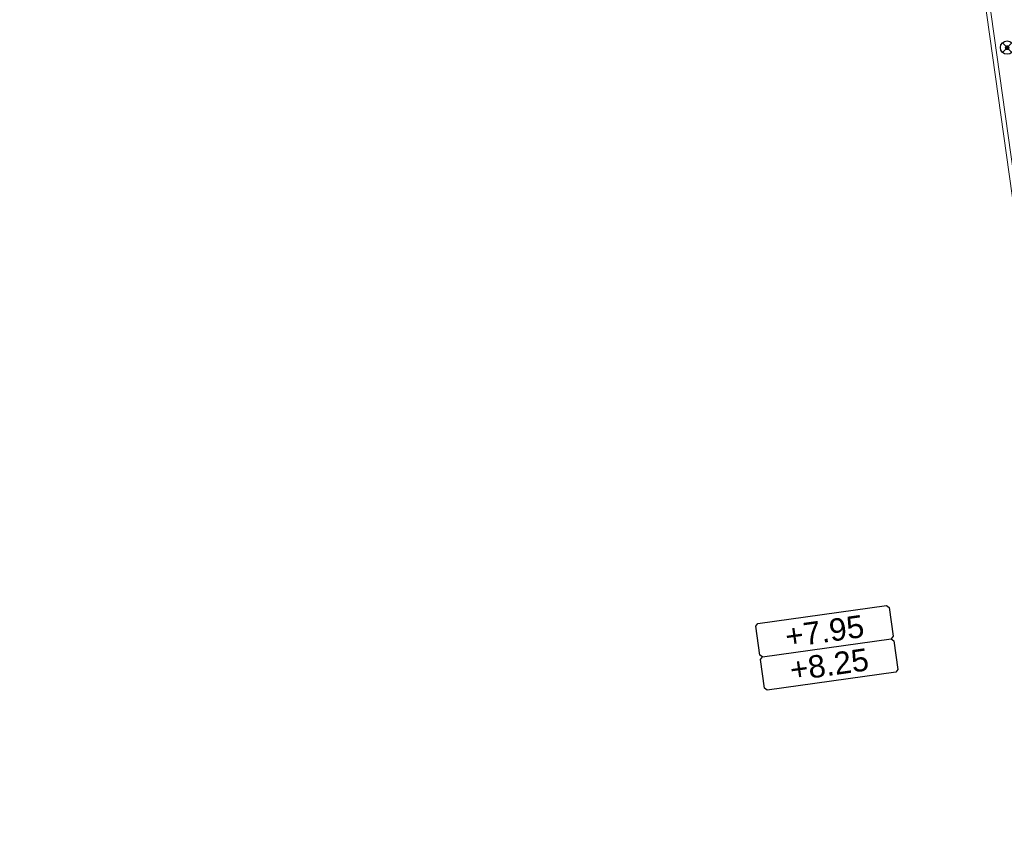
# Model space of a CAD drawing. Extents: x 98477 to 100410, y 398052 to 398969.
# Tile 302 of 374: x 98764 to 98786, y 398416 to 398434. Entities that reach past the tile are written whole.
import ezdxf
from ezdxf.enums import TextEntityAlignment as Align

# ---------------------------------------------------------------- set-up
doc = ezdxf.new("R2010")
doc.units = 0
for name, color, linetype, lineweight in [('N-RI-DWA ontstoppingstuk', 24, 'Continuous', 25), ("N-VH-arcering 'MAT' grijs 251", 251, 'Continuous', 18), ('N-VH-arcering printbeton', 8, 'Continuous', 9), ('X-AL-afwerkhoogte', 4, 'Continuous', 30), ('X-AL-hoogtelijn - Niv 1', 1, 'AL-HOOGTELIJN', 18), ('X-AL-planhoogte brm', 10, 'Continuous', 25), ('X-AL-planhoogte wrm', 252, 'Continuous', 25)]:
    doc.layers.add(name, color=color, linetype=linetype, lineweight=lineweight)
doc.styles.add('CS Annotative', font='arial.ttf')
doc.styles.get("Standard").update_dxf_attribs({"font": 'txt.shx'})
doc.linetypes.add('AL-HOOGTELIJN', pattern='A,10,-1.5,["H",Standard,S=0.9,R=0,X=-0.3,Y=-0.45],-1.5,30', length=43)
pattern_1 = [(45, (0, 0), (-0.3535533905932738, 0.3535533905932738), []), (45, (0.35, 0), (-0.3535533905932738, 0.3535533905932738), [0.5000000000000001, -0.2])]

# ---------------------------------------------------------------- blocks, each defined once
blk = doc.blocks.new('*U280')
at = {"layer": 'X-AL-planhoogte brm', "flags": 128}
blk.add_lwpolyline([(-7.249999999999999, 3.75), (-7.499999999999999, 4), (-7.5, 7.25), (-7.25, 7.5), (7.25, 7.5), (7.5, 7.25), (7.5, 4), (7.25, 3.75)], dxfattribs=at)
at = {"layer": 'X-AL-planhoogte wrm', "flags": 128}
blk.add_lwpolyline([(7.5, 3.5), (7.5, 0.25), (7.25, 0), (-7.25, 0), (-7.5, 0.25), (-7.5, 3.5), (-7.25, 3.75), (7.25, 3.75)], close=True, dxfattribs=at)
at = {"layer": 'X-AL-planhoogte brm', "style": 'CS Annotative'}
blk.add_attdef('OMSCHRIJVING_afwerk', text='', height=2.5, dxfattribs=at).set_placement((0, 5.625), align=Align.MIDDLE_CENTER)
at = {"layer": 'X-AL-planhoogte wrm', "style": 'CS Annotative'}
blk.add_attdef('HOOGTE_eind', text='', height=2.5, dxfattribs=at).set_placement((0, 1.875), align=Align.MIDDLE_CENTER)
blk = doc.blocks.new('CS Ontstoppingsstuk')
h = blk.add_hatch(color=256)
edge = h.paths.add_edge_path()
edge.add_arc((0, -5.551115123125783e-17), 0.2125000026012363, 358.5516444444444, 718.5516444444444)
at = {"lineweight": 18, "flags": 128}
for points in [[(-0.530330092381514, -0.5303300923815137), (0.5303300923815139, 0.5303300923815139)], [(0.5303300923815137, -0.530330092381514), (-0.5303300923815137, 0.530330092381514)]]:
    blk.add_lwpolyline(points, dxfattribs=at)
blk.add_circle((0, 0), 0.7500000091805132)
at = {"lineweight": 18}
blk.add_circle((0, 0), 0.2125000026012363, dxfattribs=at)

msp = doc.modelspace()

# ---------------------------------------------------------------- hatches: boundary and pattern name
at = {"layer": "N-VH-arcering 'MAT' grijs 251"}
h = msp.add_hatch(color=256, dxfattribs=at)
h.dxf.hatch_style = 1
edge = h.paths.add_edge_path()
edge.add_line((98801.70985258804, 398275.5025756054), (98759.07881222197, 398269.5111736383))
edge.add_arc((98758.55691309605, 398273.2246788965), 3.749999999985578, 188.0000000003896, 277.9999999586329, ccw=False)
edge.add_line((98754.84340783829, 398272.7027797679), (98754.7320693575, 398273.4949942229))
edge.add_arc((98759.43584268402, 398274.1560664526), 4.75000000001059, 98.00000000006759, 188.0000000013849, ccw=False)
edge.add_line((98758.77477045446, 398278.859839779), (98802.64364589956, 398285.0252081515))
edge.add_arc((98800.79960231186, 398298.1462600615), 13.24999999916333, 278.0000000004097, 315.3695932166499)
edge.add_arc((98814.32101528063, 398284.7981743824), 5.750000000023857, 97.99999999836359, 135.3695932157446, ccw=False)
edge.add_line((98813.52076995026, 398290.4922157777), (98817.94515990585, 398291.114023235))
edge.add_arc((98818.74540523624, 398285.4199818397), 5.750000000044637, 8.00000000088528, 97.99999999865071, ccw=False)
edge.add_line((98824.43944663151, 398286.2202271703), (98832.12180180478, 398231.5574297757))
edge.add_arc((98824.4472242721, 398230.4788382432), 7.74999999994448, -36.90337989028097, 8.000000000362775, ccw=False)
edge.add_line((98830.64450586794, 398225.8252159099), (98822.02531955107, 398214.3469478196))
edge.add_arc((98828.62242576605, 398209.3930917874), 8.249999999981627, 143.0966201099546, 188.000000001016)
edge.add_line((98820.45271419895, 398208.2449137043), (98820.95212056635, 398204.6914527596))
edge.add_line((98820.95212056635, 398204.6914527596), (98824.98814049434, 398175.9736787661))
edge.add_line((98824.98814049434, 398175.9736787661), (98826.34507822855, 398166.3185650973))
edge.add_arc((98829.56344945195, 398166.7708776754), 3.249999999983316, 187.9999999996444, 277.9999999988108)
edge.add_line((98830.01576203, 398163.552506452), (98845.49611657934, 398165.7281284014))
edge.add_line((98845.49611657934, 398165.7281284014), (98850.05134969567, 398166.3683246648))
edge.add_line((98850.05134969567, 398166.3683246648), (98871.26042709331, 398169.349066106))
edge.add_line((98871.26042709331, 398169.349066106), (98879.77673248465, 398170.5459547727))
edge.add_line((98879.77673248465, 398170.5459547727), (98895.91810200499, 398172.8144763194))
edge.add_line((98895.91810200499, 398172.8144763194), (98895.01347684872, 398179.2512187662))
edge.add_line((98895.01347684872, 398179.2512187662), (98835.84495974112, 398170.9356259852))
edge.add_arc((98835.18388751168, 398175.6393993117), 4.749999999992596, 188.0000000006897, 277.9999999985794, ccw=False)
edge.add_line((98830.48011418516, 398174.9783270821), (98825.97718274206, 398207.0183491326))
edge.add_arc((98833.65176027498, 398208.096940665), 7.750000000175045, 143.0966201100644, 188.0000000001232, ccw=False)
edge.add_line((98827.4544786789, 398212.7505629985), (98836.07366499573, 398224.2288310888))
edge.add_arc((98829.47655878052, 398229.1826871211), 8.250000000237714, 323.096620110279, 367.9999999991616)
edge.add_line((98837.64627034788, 398230.3308652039), (98837.34238794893, 398232.4931008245))
edge.add_line((98837.34238794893, 398232.4931008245), (98837.34238780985, 398232.493100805))
edge.add_line((98837.34238780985, 398232.493100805), (98829.68786739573, 398286.9578446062))
edge.add_arc((98835.38190879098, 398287.7580899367), 5.749999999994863, 97.99999999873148, 188.0000000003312, ccw=False)
edge.add_line((98834.58166346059, 398293.452131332), (98882.50500414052, 398300.1873176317))
edge.add_arc((98883.61838894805, 398292.2651730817), 8.000000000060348, 11.632034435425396, 97.9999999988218, ccw=False)
edge.add_line((98891.45409032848, 398293.8781776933), (98890.9995, 398296.0865))
edge.add_line((98890.9995, 398296.0865), (98889.023, 398305.688))
edge.add_line((98889.023, 398305.688), (98888.557, 398307.974))
edge.add_line((98888.557, 398307.974), (98887.38477368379, 398314.7597044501))
edge.add_arc((98879.50153614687, 398313.3978799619), 8.00000000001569, -82.00000000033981, 9.801079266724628, ccw=False)
edge.add_line((98880.6149209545, 398305.475735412), (98872.94460748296, 398304.3977431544))
edge.add_arc((98872.42270835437, 398308.1112484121), 3.749999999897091, 189.4265010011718, 278.00000000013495, ccw=False)
edge.add_arc((92946.7354543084, 397324.3039467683), 6003.049999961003, 9.42650100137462, 10.61166010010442)
edge.add_line((98847.1206531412, 398429.7738954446), (98842.31285519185, 398429.0982035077))
edge.add_arc((92946.7354539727, 397324.3039467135), 5998.200000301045, 9.428546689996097, 10.613773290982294, ccw=False)
edge.add_arc((98860.08948650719, 398306.4687901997), 3.840166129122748, -81.43407539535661, 6.657381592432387, ccw=False)
edge.add_line((98860.66146879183, 398302.6714605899), (98847.18483033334, 398300.7774425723))
edge.add_line((98847.18483033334, 398300.7774425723), (98842.62959721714, 398300.1372463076))
edge.add_line((98842.62959721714, 398300.1372463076), (98820.15051205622, 398296.9780169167))
edge.add_arc((98819.35026672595, 398302.672058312), 5.749999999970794, 187.9999999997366, 277.99999999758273, ccw=False)
edge.add_line((98813.65622533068, 398301.8718129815), (98812.30624625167, 398311.4774132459))
edge.add_line((98812.30624625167, 398311.4774132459), (98811.1093575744, 398319.9937186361))
edge.add_line((98811.1093575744, 398319.9937186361), (98809.24443803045, 398333.2633107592))
edge.add_line((98809.24443803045, 398333.2633107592), (98808.67382831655, 398337.3234098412))
edge.add_line((98808.67382831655, 398337.3234098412), (98807.71353391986, 398344.1562595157))
edge.add_line((98807.71353391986, 398344.1562595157), (98807.70657526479, 398344.2057729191))
edge.add_line((98807.70657526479, 398344.2057729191), (98811.66764753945, 398344.7624653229))
edge.add_line((98811.66764753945, 398344.7624653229), (98829.49247277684, 398347.2675811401))
edge.add_line((98829.49247277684, 398347.2675811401), (98831.96814294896, 398347.6155138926))
edge.add_line((98831.96814294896, 398347.6155138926), (98831.06351779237, 398354.0522563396))
edge.add_line((98831.06351779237, 398354.0522563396), (98828.58784762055, 398353.704323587))
edge.add_line((98828.58784762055, 398353.704323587), (98810.76302238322, 398351.1992077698))
edge.add_line((98810.76302238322, 398351.1992077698), (98806.80195010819, 398350.6425153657))
edge.add_line((98806.80195010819, 398350.6425153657), (98806.79499145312, 398350.6920287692))
edge.add_line((98806.79499145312, 398350.6920287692), (98805.14616655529, 398362.4240275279))
edge.add_line((98805.14616655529, 398362.4240275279), (98805.04836903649, 398363.119893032))
edge.add_line((98805.04836903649, 398363.119893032), (98803.99065346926, 398370.6459303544))
edge.add_line((98803.99065346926, 398370.6459303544), (98802.48758397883, 398381.3408254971))
edge.add_line((98802.48758397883, 398381.3408254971), (98801.4298684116, 398388.8668628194))
edge.add_line((98801.4298684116, 398388.8668628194), (98799.92679892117, 398399.561757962))
edge.add_line((98799.92679892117, 398399.561757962), (98798.86908335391, 398407.0877952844))
edge.add_line((98798.86908335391, 398407.0877952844), (98797.36601386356, 398417.7826904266))
edge.add_line((98797.36601386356, 398417.7826904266), (98796.79540414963, 398421.8427895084))
edge.add_line((98796.79540414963, 398421.8427895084), (98795.88382033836, 398428.3290453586))
edge.add_line((98795.88382033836, 398428.3290453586), (98795.87686168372, 398428.3785587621))
edge.add_line((98795.87686168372, 398428.3785587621), (98799.83793395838, 398428.9352511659))
edge.add_line((98799.83793395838, 398428.9352511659), (98817.66275919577, 398431.4403669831))
edge.add_line((98817.66275919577, 398431.4403669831), (98820.13842936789, 398431.7882997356))
edge.add_line((98820.13842936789, 398431.7882997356), (98819.2338042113, 398438.2250421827))
edge.add_line((98819.2338042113, 398438.2250421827), (98816.75813403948, 398437.87710943))
edge.add_line((98816.75813403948, 398437.87710943), (98798.93330880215, 398435.3719936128))
edge.add_line((98798.93330880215, 398435.3719936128), (98794.9722365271, 398434.8153012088))
edge.add_line((98794.9722365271, 398434.8153012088), (98794.96527787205, 398434.8648146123))
edge.add_line((98794.96527787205, 398434.8648146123), (98793.37870452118, 398446.1538705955))
edge.add_line((98793.37870452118, 398446.1538705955), (98792.73850825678, 398450.7091037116))
edge.add_line((98792.73850825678, 398450.7091037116), (98789.33816684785, 398474.9037900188))
edge.add_line((98789.33816684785, 398474.9037900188), (98783.89169246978, 398474.1383379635))
edge.add_line((98783.89169246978, 398474.1383379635), (98786.76317609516, 398453.7066703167))
edge.add_arc((98782.05940276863, 398453.0455980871), 4.750000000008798, -82.0000000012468, 7.999999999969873, ccw=False)
edge.add_line((98782.72047499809, 398448.3418247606), (98773.11487473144, 398446.9918456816))
edge.add_line((98773.11487473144, 398446.9918456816), (98764.5985693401, 398445.7949570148))
edge.add_line((98764.5985693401, 398445.7949570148), (98743.40683266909, 398442.8166526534))
edge.add_line((98743.40683266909, 398442.8166526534), (98734.89052727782, 398441.6197639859))
edge.add_line((98734.89052727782, 398441.6197639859), (98611.80020633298, 398424.3205475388))
edge.add_line((98611.80020633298, 398424.3205475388), (98607.65702311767, 398453.8008279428))
edge.add_arc((98611.6373665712, 398454.1216500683), 3.993251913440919, 101.39182936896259, 184.6081706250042, ccw=False)
edge.add_line((98610.84862924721, 398458.0362323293), (98611.83889731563, 398458.1754054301))
edge.add_line((98611.83889731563, 398458.1754054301), (98639.5664032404, 398462.0722522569))
edge.add_line((98639.5664032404, 398462.0722522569), (98641.54693937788, 398462.3505984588))
edge.add_line((98641.54693937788, 398462.3505984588), (98659.37176461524, 398464.8557142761))
edge.add_line((98659.37176461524, 398464.8557142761), (98661.84743478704, 398465.2036470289))
edge.add_line((98661.84743478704, 398465.2036470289), (98660.94280963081, 398471.6403894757))
edge.add_line((98660.94280963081, 398471.6403894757), (98649.90132066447, 398470.0886093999))
edge.add_line((98649.90132066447, 398470.0886093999), (98624.64948491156, 398466.5396953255))
edge.add_line((98624.64948491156, 398466.5396953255), (98622.66894877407, 398466.2613491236))
edge.add_line((98622.66894877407, 398466.2613491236), (98604.84412353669, 398463.7562333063))
edge.add_line((98604.84412353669, 398463.7562333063), (98602.86358739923, 398463.4778871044))
edge.add_line((98602.86358739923, 398463.4778871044), (98594.9414428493, 398462.3645022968))
edge.add_line((98594.9414428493, 398462.3645022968), (98576.27488975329, 398459.7410893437))
edge.add_line((98576.27488975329, 398459.7410893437), (98577.17951490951, 398453.3043468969))
edge.add_line((98577.17951490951, 398453.3043468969), (98578.1697829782, 398453.4435199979))
edge.add_line((98578.1697829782, 398453.4435199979), (98598.47059208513, 398456.2943364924))
edge.add_arc((98598.79151287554, 398452.3139562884), 3.993296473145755, 11.424909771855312, 94.60953932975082, ccw=False)
edge.add_line((98602.70568277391, 398453.1049624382), (98606.84886598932, 398423.6246820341))
edge.add_line((98606.84886598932, 398423.6246820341), (98548.81915716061, 398415.4691383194))
edge.add_arc((98548.15808493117, 398420.172911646), 4.750000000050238, 188.0000000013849, 277.99999999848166, ccw=False)
edge.add_line((98543.45431160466, 398419.5118394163), (98539.76818545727, 398445.7399897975))
edge.add_line((98539.76818545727, 398445.7399897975), (98538.97597100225, 398445.6286513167))
edge.add_line((98538.97597100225, 398445.6286513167), (98538.73241807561, 398447.361620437))
edge.add_line((98538.73241807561, 398447.361620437), (98534.77134580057, 398446.8049280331))
edge.add_line((98534.77134580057, 398446.8049280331), (98536.52992450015, 398434.2919904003))
edge.add_line((98536.52992450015, 398434.2919904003), (98537.17012076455, 398429.7367572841))
edge.add_line((98537.17012076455, 398429.7367572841), (98538.39484405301, 398421.0223982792))
edge.add_line((98538.39484405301, 398421.0223982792), (98539.03504031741, 398416.467165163))
edge.add_line((98539.03504031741, 398416.467165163), (98541.02521566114, 398402.30633178))
edge.add_line((98541.02521566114, 398402.30633178), (98541.66541192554, 398397.7510986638))
edge.add_line((98541.66541192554, 398397.7510986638), (98543.65558726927, 398383.5902652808))
edge.add_line((98543.65558726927, 398383.5902652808), (98544.29578353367, 398379.0350321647))
edge.add_line((98544.29578353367, 398379.0350321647), (98545.60401068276, 398369.7265123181))
edge.add_arc((98543.87104156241, 398369.4829593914), 1.750000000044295, -82.00000000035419, 7.99999999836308, ccw=False)
edge.add_line((98544.11459448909, 398367.7499902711), (98522.47723718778, 398364.7090580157))
edge.add_line((98522.47723718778, 398364.7090580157), (98523.21485462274, 398359.4606372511))
edge.add_line((98523.21485462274, 398359.4606372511), (98545.05026553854, 398362.5294041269))
edge.add_line((98545.05026553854, 398362.5294041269), (98549.60549865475, 398363.1696003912))
edge.add_line((98549.60549865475, 398363.1696003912), (98564.16243926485, 398365.2154449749))
edge.add_arc((98564.82351149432, 398360.5116716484), 4.749999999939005, 8.000000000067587, 97.99999999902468, ccw=False)
edge.add_line((98569.5272848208, 398361.172743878), (98576.49985717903, 398311.5603136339))
edge.add_arc((98571.7960838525, 398310.8992414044), 4.749999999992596, -82.0000000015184, 7.999999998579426, ccw=False)
edge.add_line((98572.45715608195, 398306.1954680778), (98563.84182388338, 398304.9846620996))
edge.add_line((98563.84182388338, 398304.9846620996), (98559.28659076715, 398304.3444658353))
edge.add_line((98559.28659076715, 398304.3444658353), (98541.0161448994, 398301.7767221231))
edge.add_line((98541.0161448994, 398301.7767221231), (98541.7537623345, 398296.5283013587))
edge.add_line((98541.7537623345, 398296.5283013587), (98553.88454617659, 398298.2331718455))
edge.add_arc((98554.12809910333, 398296.5002027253), 1.749999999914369, 7.999999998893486, 98.0000000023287, ccw=False)
edge.add_line((98555.86106822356, 398296.7437556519), (98557.35022040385, 398286.1478873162))
edge.add_line((98557.35022040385, 398286.1478873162), (98557.99041666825, 398281.5926542))
edge.add_line((98557.99041666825, 398281.5926542), (98560.13368242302, 398266.3425259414))
edge.add_line((98560.13368242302, 398266.3425259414), (98560.77387868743, 398261.7872928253))
edge.add_line((98560.77387868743, 398261.7872928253), (98562.9171444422, 398246.5371645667))
edge.add_line((98562.9171444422, 398246.5371645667), (98563.5573407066, 398241.9819314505))
edge.add_line((98563.5573407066, 398241.9819314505), (98565.70060646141, 398226.7318031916))
edge.add_line((98565.70060646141, 398226.7318031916), (98566.34080272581, 398222.1765700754))
edge.add_line((98566.34080272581, 398222.1765700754), (98567.56552601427, 398213.4622110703))
edge.add_line((98567.56552601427, 398213.4622110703), (98568.20572227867, 398208.9069779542))
edge.add_line((98568.20572227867, 398208.9069779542), (98576.53105717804, 398149.6691420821))
edge.add_line((98576.53105717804, 398149.6691420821), (98576.55610833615, 398149.4908938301))
edge.add_line((98576.55610833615, 398149.4908938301), (98535.4599834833, 398143.7152101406))
edge.add_line((98535.4599834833, 398143.7152101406), (98536.3465161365, 398137.4072025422))
edge.add_line((98536.3465161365, 398137.4072025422), (98537.33678420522, 398137.5463756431))
edge.add_line((98537.33678420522, 398137.5463756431), (98577.44264098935, 398143.1828862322))
edge.add_line((98577.44264098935, 398143.1828862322), (98578.76478544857, 398133.7753395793))
edge.add_line((98578.76478544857, 398133.7753395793), (98538.65892866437, 398128.1388289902))
edge.add_line((98538.65892866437, 398128.1388289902), (98537.66866059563, 398127.9996558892))
edge.add_line((98537.66866059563, 398127.9996558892), (98538.57328575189, 398121.5629134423))
edge.add_line((98538.57328575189, 398121.5629134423), (98579.66941060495, 398127.3385971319))
edge.add_line((98579.66941060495, 398127.3385971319), (98579.67636925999, 398127.2890837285))
edge.add_line((98579.67636925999, 398127.2890837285), (98580.7660946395, 398119.5352847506))
edge.add_line((98580.7660946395, 398119.5352847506), (98582.57534495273, 398106.6617998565))
edge.add_line((98582.57534495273, 398106.6617998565), (98583.06245080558, 398103.1958616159))
edge.add_line((98583.06245080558, 398103.1958616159), (98584.87170111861, 398090.3223767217))
edge.add_line((98584.87170111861, 398090.3223767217), (98585.35880697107, 398086.8564384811))
edge.add_line((98585.35880697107, 398086.8564384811), (98587.16805728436, 398073.9829535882))
edge.add_line((98587.16805728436, 398073.9829535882), (98588.14928671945, 398067.0011433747))
edge.add_arc((98585.92118356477, 398066.6880038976), 2.249999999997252, -71.05267843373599, 7.999999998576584, ccw=False)
edge.add_line((98586.6517556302, 398064.5599145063), (98587.08769329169, 398064.7095716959))
edge.add_line((98587.08769329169, 398064.7095716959), (98595.76511800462, 398067.6885274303))
edge.add_line((98595.76511800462, 398067.6885274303), (98596.09256923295, 398067.8009412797))
edge.add_arc((98595.36199716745, 398069.9290306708), 2.249999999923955, 187.9999999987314, 288.947321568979, ccw=False)
edge.add_line((98593.13389401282, 398069.6158911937), (98582.46560133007, 398145.5247379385))
edge.add_arc((98587.16937465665, 398146.1858101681), 4.750000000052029, 98.00000000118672, 187.9999999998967, ccw=False)
edge.add_line((98586.50830242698, 398150.8895834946), (98609.06670264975, 398154.0599598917))
edge.add_line((98609.06670264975, 398154.0599598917), (98621.30783352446, 398156.2004915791))
edge.add_line((98621.30783352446, 398156.2004915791), (98618.71337939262, 398174.6609919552))
edge.add_line((98618.71337939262, 398174.6609919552), (98600.88855415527, 398172.155876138))
edge.add_line((98600.88855415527, 398172.155876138), (98602.70587460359, 398159.2249692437))
edge.add_line((98602.70587460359, 398159.2249692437), (98585.67326382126, 398156.8311919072))
edge.add_arc((98585.08617653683, 398161.633146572), 4.837710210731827, 189.0296070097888, 276.97039299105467, ccw=False)
edge.add_line((98580.30841826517, 398160.8738930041), (98573.6350680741, 398208.3572469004))
edge.add_line((98573.6350680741, 398208.3572469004), (98572.71652560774, 398214.8930161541))
edge.add_line((98572.71652560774, 398214.8930161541), (98570.01656744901, 398234.1042166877))
edge.add_line((98570.01656744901, 398234.1042166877), (98569.09802498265, 398240.6399859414))
edge.add_line((98569.09802498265, 398240.6399859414), (98568.63179509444, 398243.9573839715))
edge.add_line((98568.63179509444, 398243.9573839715), (98568.16556520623, 398247.2747820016))
edge.add_arc((98572.86933853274, 398247.9358542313), 4.74999999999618, 98.00000000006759, 188.0000000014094, ccw=False)
edge.add_line((98572.20826630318, 398252.6396275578), (98597.85620928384, 398256.2442108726))
edge.add_line((98597.85620928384, 398256.2442108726), (98604.39197853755, 398257.1627533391))
edge.add_line((98604.39197853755, 398257.1627533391), (98619.64210679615, 398259.3060190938))
edge.add_line((98619.64210679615, 398259.3060190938), (98626.17787604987, 398260.2245615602))
edge.add_line((98626.17787604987, 398260.2245615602), (98639.44746817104, 398262.089481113))
edge.add_line((98639.44746817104, 398262.089481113), (98639.4969815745, 398262.096439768))
edge.add_line((98639.4969815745, 398262.096439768), (98640.05367397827, 398258.1353674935))
edge.add_line((98640.05367397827, 398258.1353674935), (98641.8629242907, 398245.2618825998))
edge.add_line((98641.8629242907, 398245.2618825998), (98642.14127049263, 398243.2813464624))
edge.add_line((98642.14127049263, 398243.2813464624), (98643.25465530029, 398235.3592019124))
edge.add_line((98643.25465530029, 398235.3592019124), (98644.5767997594, 398225.9516552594))
edge.add_line((98644.5767997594, 398225.9516552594), (98646.03811731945, 398215.5538405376))
edge.add_line((98646.03811731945, 398215.5538405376), (98646.38605007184, 398213.0781703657))
edge.add_line((98646.38605007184, 398213.0781703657), (98652.82279251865, 398213.9827955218))
edge.add_line((98652.82279251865, 398213.9827955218), (98652.47485976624, 398216.4584656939))
edge.add_line((98652.47485976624, 398216.4584656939), (98651.70940771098, 398221.904940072))
edge.add_line((98651.70940771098, 398221.904940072), (98651.43106150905, 398223.8854762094))
edge.add_line((98651.43106150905, 398223.8854762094), (98649.62181119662, 398236.758961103))
edge.add_line((98649.62181119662, 398236.758961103), (98649.34346499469, 398238.7394972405))
edge.add_line((98649.34346499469, 398238.7394972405), (98646.49041642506, 398259.0399926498))
edge.add_line((98646.49041642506, 398259.0399926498), (98645.93372402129, 398263.0010649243))
edge.add_line((98645.93372402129, 398263.0010649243), (98645.98323742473, 398263.0080235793))
edge.add_line((98645.98323742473, 398263.0080235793), (98654.39783815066, 398264.1906185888))
edge.add_line((98654.39783815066, 398264.1906185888), (98722.62535253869, 398273.7793704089))
edge.add_line((98722.62535253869, 398273.7793704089), (98731.14165792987, 398274.9762590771))
edge.add_line((98731.14165792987, 398274.9762590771), (98743.97026282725, 398276.7792019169))
edge.add_arc((98744.55735011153, 398271.9772472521), 4.837710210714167, 9.02960700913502, 96.9703929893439, ccw=False)
edge.add_line((98749.33510838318, 398272.73650082), (98750.7268393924, 398262.8338201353))
edge.add_line((98750.7268393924, 398262.8338201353), (98752.41029510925, 398263.0704144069))
edge.add_line((98752.41029510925, 398263.0704144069), (98756.96552822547, 398263.7106106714))
edge.add_line((98756.96552822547, 398263.7106106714), (98772.21565648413, 398265.8538764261))
edge.add_line((98772.21565648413, 398265.8538764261), (98776.77088960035, 398266.4940726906))
edge.add_line((98776.77088960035, 398266.4940726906), (98795.98209013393, 398269.1940308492))
edge.add_line((98795.98209013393, 398269.1940308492), (98800.53732325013, 398269.8342271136))
edge.add_line((98800.53732325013, 398269.8342271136), (98802.46834598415, 398270.1056146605))
edge.add_line((98802.46834598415, 398270.1056146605), (98801.70985258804, 398275.5025756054))
edge = h.paths.add_edge_path(flags=16)
edge.add_line((98744.0622075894, 398333.4636472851), (98751.98435213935, 398334.5770320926))
edge.add_line((98751.98435213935, 398334.5770320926), (98753.96600319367, 398334.8555349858))
edge.add_line((98753.96600319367, 398334.8555349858), (98764.36270300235, 398336.316695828))
edge.add_line((98764.36270300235, 398336.316695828), (98764.36270299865, 398336.3166958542))
edge.add_line((98764.36270299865, 398336.3166958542), (98766.34323913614, 398336.5950420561))
edge.add_line((98766.34323913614, 398336.5950420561), (98774.26538368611, 398337.7084268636))
edge.add_line((98774.26538368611, 398337.7084268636), (98774.24729118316, 398337.8371617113))
edge.add_line((98774.24729118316, 398337.8371617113), (98802.48973650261, 398341.8063785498))
edge.add_line((98802.48973650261, 398341.8063785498), (98803.0185942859, 398338.0433598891))
edge.add_line((98803.0185942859, 398338.0433598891), (98808.47417984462, 398299.2248515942))
edge.add_arc((98800.79960231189, 398298.1462600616), 7.750000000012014, -82.00000000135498, 8.000000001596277, ccw=False)
edge.add_line((98801.87819384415, 398290.4716825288), (98771.96746476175, 398286.2680036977))
edge.add_line((98771.96746476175, 398286.2680036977), (98767.41223164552, 398285.6278074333))
edge.add_line((98767.41223164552, 398285.6278074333), (98755.13290759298, 398283.9020609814))
edge.add_line((98755.13290759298, 398283.9020609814), (98746.61660220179, 398282.7051723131))
edge.add_line((98746.61660220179, 398282.7051723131), (98730.37620587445, 398280.4227334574))
edge.add_line((98730.37620587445, 398280.4227334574), (98721.85990048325, 398279.2258447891))
edge.add_line((98721.85990048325, 398279.2258447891), (98654.3282516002, 398269.7348904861))
edge.add_arc((98653.66717937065, 398274.4386638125), 4.749999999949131, 187.9999999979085, 277.9999999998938, ccw=False)
edge.add_line((98648.96340604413, 398273.7775915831), (98644.1340994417, 398308.1398935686))
edge.add_line((98644.1340994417, 398308.1398935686), (98642.93721077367, 398316.6561989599))
edge.add_line((98642.93721077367, 398316.6561989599), (98640.29988051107, 398335.4217788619))
edge.add_line((98640.29988051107, 398335.4217788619), (98638.12129075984, 398335.1155980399))
edge.add_line((98638.12129075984, 398335.1155980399), (98637.23004949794, 398334.990342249))
edge.add_line((98637.23004949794, 398334.990342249), (98635.05145974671, 398334.6841614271))
edge.add_line((98635.05145974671, 398334.6841614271), (98635.74036659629, 398329.7823344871))
edge.add_line((98635.74036659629, 398329.7823344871), (98636.93725526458, 398321.266029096))
edge.add_line((98636.93725526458, 398321.266029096), (98638.384655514, 398310.967241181))
edge.add_line((98638.384655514, 398310.967241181), (98639.02485177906, 398306.4120080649))
edge.add_line((98639.02485177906, 398306.4120080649), (98641.16811753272, 398291.1618798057))
edge.add_line((98641.16811753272, 398291.1618798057), (98642.36500620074, 398282.6455744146))
edge.add_line((98642.36500620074, 398282.6455744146), (98643.71498527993, 398273.0399741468))
edge.add_arc((98639.01121195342, 398272.3789019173), 4.749999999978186, -82.00000000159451, 7.999999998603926, ccw=False)
edge.add_line((98639.67228418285, 398267.6751285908), (98619.32227537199, 398264.8151213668))
edge.add_line((98619.32227537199, 398264.8151213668), (98614.27190822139, 398264.1053385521))
edge.add_line((98614.27190822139, 398264.1053385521), (98593.92189940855, 398261.2453313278))
edge.add_arc((98593.26082717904, 398265.9491046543), 4.750000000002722, 188.0000000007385, 277.9999999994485, ccw=False)
edge.add_line((98588.55705385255, 398265.2880324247), (98581.77932383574, 398313.5140873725))
edge.add_line((98581.77932383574, 398313.5140873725), (98580.58243516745, 398322.0303927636))
edge.add_line((98580.58243516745, 398322.0303927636), (98575.23122943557, 398360.1062000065))
edge.add_line((98575.23122943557, 398360.1062000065), (98574.59103317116, 398364.6614331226))
edge.add_line((98574.59103317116, 398364.6614331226), (98572.66348572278, 398378.3766458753))
edge.add_line((98572.66348572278, 398378.3766458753), (98571.18825085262, 398388.8734874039))
edge.add_line((98571.18825085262, 398388.8734874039), (98568.51612731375, 398407.8866343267))
edge.add_arc((98573.21990064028, 398408.5477065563), 4.750000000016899, 97.9999999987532, 188.0000000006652, ccw=False)
edge.add_line((98572.55882841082, 398413.2514798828), (98607.11918401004, 398418.1086211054))
edge.add_line((98607.11918401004, 398418.1086211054), (98607.61431804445, 398418.1782076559))
edge.add_line((98607.61431804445, 398418.1782076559), (98611.58353488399, 398389.9357623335))
edge.add_line((98611.58353488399, 398389.9357623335), (98611.454800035, 398389.9176698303))
edge.add_line((98611.454800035, 398389.9176698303), (98613.2640503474, 398377.0441849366))
edge.add_line((98613.2640503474, 398377.0441849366), (98613.33363689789, 398376.5490509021))
edge.add_line((98613.33363689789, 398376.5490509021), (98626.20712179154, 398378.3583012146))
edge.add_line((98626.20712179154, 398378.3583012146), (98628.18765792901, 398378.6366474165))
edge.add_line((98628.18765792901, 398378.6366474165), (98636.10980247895, 398379.7500322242))
edge.add_line((98636.10980247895, 398379.7500322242), (98648.36932117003, 398381.4729952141))
edge.add_line((98648.36932117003, 398381.4729952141), (98647.4646960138, 398387.9097376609))
edge.add_line((98647.4646960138, 398387.9097376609), (98634.59121112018, 398386.1004873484))
edge.add_line((98634.59121112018, 398386.1004873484), (98632.49184281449, 398385.8054403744))
edge.add_line((98632.49184281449, 398385.8054403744), (98619.73719008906, 398384.0128908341))
edge.add_line((98619.73719008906, 398384.0128908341), (98617.50908693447, 398383.6997513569))
edge.add_line((98617.50908693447, 398383.6997513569), (98612.56565838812, 398418.8740731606))
edge.add_line((98612.56565838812, 398418.8740731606), (98613.06079242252, 398418.943659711))
edge.add_line((98613.06079242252, 398418.943659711), (98667.57504960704, 398426.6051389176))
edge.add_line((98667.57504960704, 398426.6051389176), (98722.08930679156, 398434.2666181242))
edge.add_line((98722.08930679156, 398434.2666181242), (98726.14940587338, 398434.8372278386))
edge.add_line((98726.14940587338, 398434.8372278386), (98759.42241298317, 398439.51344403))
edge.add_line((98759.42241298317, 398439.51344403), (98763.48251206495, 398440.084053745))
edge.add_line((98763.48251206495, 398440.084053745), (98783.48592705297, 398442.8953503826))
edge.add_arc((98784.14699928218, 398438.191577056), 4.750000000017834, 8.000000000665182, 97.99999999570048, ccw=False)
edge.add_line((98788.85077260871, 398438.8526492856), (98795.6145853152, 398390.7256211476))
edge.add_arc((98790.91081198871, 398390.064548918), 4.749999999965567, -82.00000000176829, 8.000000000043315, ccw=False)
edge.add_line((98791.57188421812, 398385.3607755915), (98787.36324492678, 398384.7692899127))
edge.add_line((98787.36324492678, 398384.7692899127), (98774.48976003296, 398382.9600396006))
edge.add_line((98774.48976003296, 398382.9600396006), (98766.12199485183, 398381.7840268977))
edge.add_line((98766.12199485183, 398381.7840268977), (98766.07248144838, 398381.7770682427))
edge.add_line((98766.07248144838, 398381.7770682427), (98764.94517930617, 398389.7982395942))
edge.add_line((98764.94517930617, 398389.7982395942), (98762.09213076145, 398410.0987350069))
edge.add_line((98762.09213076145, 398410.0987350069), (98761.95295766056, 398411.0890030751))
edge.add_line((98761.95295766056, 398411.0890030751), (98755.5162152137, 398410.1843779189))
edge.add_line((98755.5162152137, 398410.1843779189), (98755.65538831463, 398409.1941098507))
edge.add_line((98755.65538831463, 398409.1941098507), (98758.50843688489, 398388.893614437))
edge.add_line((98758.50843688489, 398388.893614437), (98759.63573900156, 398380.8724430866))
edge.add_line((98759.63573900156, 398380.8724430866), (98759.5862255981, 398380.8654844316))
edge.add_line((98759.5862255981, 398380.8654844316), (98748.79230364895, 398379.3484976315))
edge.add_line((98748.79230364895, 398379.3484976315), (98744.23707053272, 398378.7083013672))
edge.add_line((98744.23707053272, 398378.7083013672), (98741.31577972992, 398378.2977407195))
edge.add_line((98741.31577972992, 398378.2977407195), (98735.86930535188, 398377.532288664))
edge.add_line((98735.86930535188, 398377.532288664), (98732.94801454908, 398377.1217280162))
edge.add_line((98732.94801454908, 398377.1217280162), (98728.39278143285, 398376.4815317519))
edge.add_line((98728.39278143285, 398376.4815317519), (98718.31915239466, 398375.0657755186))
edge.add_arc((98720.44154218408, 398359.9641874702), 15.25000000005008, 97.9999999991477, 128.0000000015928)
edge.add_line((98711.052704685, 398371.9813514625), (98707.24934533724, 398369.0098414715))
edge.add_line((98707.24934533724, 398369.0098414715), (98710.51235115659, 398364.8333844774))
edge.add_line((98710.51235115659, 398364.8333844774), (98713.62044188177, 398367.261691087))
edge.add_arc((98721.25410813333, 398357.3241039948), 12.53110121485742, 99.37790491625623, 127.53006232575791, ccw=False)
edge.add_line((98719.21222162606, 398369.6877279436), (98728.55711414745, 398371.001066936))
edge.add_line((98728.55711414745, 398371.001066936), (98733.11234726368, 398371.6412632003))
edge.add_line((98733.11234726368, 398371.6412632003), (98743.90626921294, 398373.1582500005))
edge.add_line((98743.90626921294, 398373.1582500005), (98752.42257460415, 398374.3551386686))
edge.add_line((98752.42257460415, 398374.3551386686), (98763.21649655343, 398375.8721254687))
edge.add_line((98763.21649655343, 398375.8721254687), (98767.77172966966, 398376.512321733))
edge.add_line((98767.77172966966, 398376.512321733), (98793.32064568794, 398380.102987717))
edge.add_arc((98793.7681908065, 398376.2908113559), 3.838357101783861, 9.304190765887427, 96.69580920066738, ccw=False)
edge.add_line((98797.55605007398, 398376.9113815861), (98799.60189465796, 398362.3544409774))
edge.add_line((98799.60189465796, 398362.3544409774), (98801.64078058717, 398347.8470137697))
edge.add_line((98801.64078058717, 398347.8470137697), (98801.71036713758, 398347.3518797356))
edge.add_line((98801.71036713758, 398347.3518797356), (98773.46792181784, 398343.3826628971))
edge.add_line((98773.46792181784, 398343.3826628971), (98773.36075853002, 398344.1451693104))
edge.add_line((98773.36075853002, 398344.1451693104), (98770.8850883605, 398343.7972365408))
edge.add_line((98770.8850883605, 398343.7972365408), (98758.01160346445, 398341.9879862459))
edge.add_line((98758.01160346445, 398341.9879862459), (98756.03106732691, 398341.7096400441))
edge.add_line((98756.03106732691, 398341.7096400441), (98743.15758242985, 398339.900389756))
edge.add_line((98743.15758242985, 398339.900389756), (98743.15758243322, 398339.9003897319))
edge.add_line((98743.15758243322, 398339.9003897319), (98742.16731436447, 398339.761216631))
edge.add_line((98742.16731436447, 398339.761216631), (98743.07193952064, 398333.3244741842))
edge.add_line((98743.07193952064, 398333.3244741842), (98744.0622075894, 398333.4636472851))
edge = h.paths.add_edge_path(flags=16)
edge.add_line((98545.99047331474, 398402.9031704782), (98545.73996173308, 398404.6856530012))
edge.add_arc((98550.44373505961, 398405.3467252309), 4.750000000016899, 98.00000000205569, 188.0000000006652, ccw=False)
edge.add_line((98549.78266282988, 398410.0504985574), (98557.70480737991, 398411.1638833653))
edge.add_arc((98558.36587960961, 398406.4601100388), 4.750000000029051, 8.000000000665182, 98.00000000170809, ccw=False)
edge.add_line((98563.06965293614, 398407.1211822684), (98563.35495779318, 398405.0911327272))
edge.add_line((98563.35495779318, 398405.0911327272), (98565.09462155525, 398392.7127818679))
edge.add_line((98565.09462155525, 398392.7127818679), (98565.44255430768, 398390.237111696))
edge.add_line((98565.44255430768, 398390.237111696), (98567.18221806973, 398377.8587608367))
edge.add_line((98567.18221806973, 398377.8587608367), (98567.46752292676, 398375.8287112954))
edge.add_arc((98562.76374960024, 398375.1676390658), 4.749999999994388, -82.00000000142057, 7.9999999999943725, ccw=False)
edge.add_line((98563.42482182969, 398370.4638657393), (98555.50267727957, 398369.3504809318))
edge.add_arc((98554.84160505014, 398374.0542542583), 4.749999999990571, 187.9999999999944, 277.99999999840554, ccw=False)
edge.add_line((98550.13783172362, 398373.3931820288), (98549.88732014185, 398375.1756645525))
edge.add_line((98549.88732014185, 398375.1756645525), (98548.07806982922, 398388.0491494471))
edge.add_line((98548.07806982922, 398388.0491494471), (98547.79972362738, 398390.0296855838))
edge.add_line((98547.79972362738, 398390.0296855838), (98545.99047331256, 398402.9031704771))
edge = h.paths.add_edge_path(flags=16)
edge.add_line((98580.97427237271, 398279.7231952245), (98580.69592617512, 398281.7037313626))
edge.add_line((98580.69592617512, 398281.7037313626), (98579.23460861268, 398292.1015460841))
edge.add_line((98579.23460861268, 398292.1015460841), (98578.55961907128, 398296.9043462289))
edge.add_arc((98573.85584574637, 398296.2432739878), 4.750000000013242, 8.000000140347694, 98.00000000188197)
edge.add_line((98573.19477351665, 398300.9470473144), (98565.5697093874, 398299.8754144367))
edge.add_arc((98566.23078161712, 398295.1716411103), 4.749999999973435, 98.00000000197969, 186.1903587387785)
edge.add_line((98561.5084782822, 398294.6594387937), (98561.50613232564, 398294.659109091))
edge.add_line((98561.50613232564, 398294.659109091), (98563.66331539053, 398279.3099540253))
edge.add_line((98563.66331539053, 398279.3099540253), (98563.94166159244, 398277.329417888))
edge.add_line((98563.94166159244, 398277.329417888), (98566.09884465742, 398261.9802628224))
edge.add_line((98566.09884465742, 398261.9802628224), (98566.10119061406, 398261.980592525))
edge.add_arc((98570.78174201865, 398262.7898752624), 4.749999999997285, 189.8096412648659, 277.9999999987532)
edge.add_line((98571.4428142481, 398258.0861019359), (98579.06787837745, 398259.1577348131))
edge.add_arc((98578.406806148, 398263.8615081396), 4.749999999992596, 277.9999999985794, 367.9999999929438)
edge.add_line((98583.11057947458, 398264.5225803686), (98582.43558993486, 398269.325380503))
edge.add_line((98582.43558993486, 398269.325380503), (98580.97427237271, 398279.7231952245))
edge = h.paths.add_edge_path(flags=16)
edge.add_line((98615.08128089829, 398162.7819088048), (98614.48868373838, 398166.998456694))
edge.add_arc((98612.75571461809, 398166.7549037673), 1.749999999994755, 8.000000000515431, 98.00000000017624)
edge.add_line((98612.51216169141, 398168.4878728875), (98608.55108941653, 398167.9311804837))
edge.add_arc((98608.79464234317, 398166.1982113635), 1.749999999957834, 97.99999999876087, 188.000000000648)
edge.add_line((98607.06167322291, 398165.9546584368), (98607.65427038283, 398161.7381105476))
edge.add_arc((98609.38723950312, 398161.9816634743), 1.749999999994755, 188.0000000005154, 277.999999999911)
edge.add_line((98609.6307924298, 398160.248694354), (98613.59186470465, 398160.8053867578))
edge.add_arc((98613.348311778, 398162.5383558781), 1.749999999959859, 277.9999999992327, 368.0000000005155)
at = {"layer": 'N-VH-arcering printbeton'}
h = msp.add_hatch(dxfattribs=at)
h.set_pattern_fill('CS-PRINTBETON', color=256)
h.set_pattern_definition(pattern_1)
edge = h.paths.add_edge_path()
edge.add_line((98773.11487473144, 398446.9918456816), (98782.72047499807, 398448.3418247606))
edge.add_arc((98782.05940276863, 398453.0455980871), 4.749999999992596, 277.9999999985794, 317.1667107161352)
edge.add_line((98785.54274392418, 398449.8162274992), (98782.15872334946, 398473.8947850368))
edge.add_line((98782.15872334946, 398473.8947850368), (98780.17818721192, 398473.6164388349))
edge.add_line((98780.17818721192, 398473.6164388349), (98783.04967083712, 398453.1847711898))
edge.add_arc((98780.07886663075, 398452.7672518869), 3.000000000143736, -82.0000000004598, 7.999999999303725, ccw=False)
edge.add_line((98780.49638593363, 398449.7964476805), (98611.55665340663, 398426.0535166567))
edge.add_line((98611.55665340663, 398426.0535166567), (98611.80020633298, 398424.3205475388))
edge.add_line((98611.80020633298, 398424.3205475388), (98734.89052727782, 398441.6197639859))
edge.add_line((98734.89052727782, 398441.6197639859), (98743.40683266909, 398442.8166526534))
edge.add_line((98743.40683266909, 398442.8166526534), (98764.5985693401, 398445.7949570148))
edge.add_line((98764.5985693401, 398445.7949570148), (98773.11487473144, 398446.9918456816))
h = msp.add_hatch(dxfattribs=at)
h.set_pattern_fill('CS-PRINTBETON', color=256)
h.set_pattern_definition(pattern_1)
edge = h.paths.add_edge_path()
edge.add_line((98763.79939784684, 398440.1285891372), (98763.48251206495, 398440.084053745))
edge.add_line((98763.48251206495, 398440.084053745), (98759.60066123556, 398439.5384951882))
edge.add_line((98759.60066123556, 398439.5384951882), (98759.9138007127, 398437.3103920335))
edge.add_line((98759.9138007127, 398437.3103920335), (98726.2842970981, 398432.5840735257))
edge.add_line((98726.2842970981, 398432.5840735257), (98725.97115762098, 398434.8121766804))
edge.add_line((98725.97115762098, 398434.8121766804), (98722.08930679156, 398434.2666181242))
edge.add_line((98722.08930679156, 398434.2666181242), (98721.77242100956, 398434.2220827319))
edge.add_line((98721.77242100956, 398434.2220827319), (98722.294320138, 398430.5085774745))
edge.add_line((98722.294320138, 398430.5085774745), (98784.00782618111, 398439.1818451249))
edge.add_arc((98784.14699928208, 398438.191577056), 1.000000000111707, 8.000000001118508, 97.99999999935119, ccw=False)
edge.add_line((98785.13726735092, 398438.330750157), (98791.5113953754, 398392.9764726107))
edge.add_line((98791.5113953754, 398392.9764726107), (98771.70603400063, 398390.1930105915))
edge.add_line((98771.70603400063, 398390.1930105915), (98768.46330074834, 398413.2662565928))
edge.add_line((98768.46330074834, 398413.2662565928), (98749.64820744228, 398410.6219676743))
edge.add_line((98749.64820744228, 398410.6219676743), (98752.89094069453, 398387.5487216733))
edge.add_line((98752.89094069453, 398387.5487216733), (98724.00658866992, 398383.48929073))
edge.add_line((98724.00658866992, 398383.48929073), (98724.81379265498, 398377.7457359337))
edge.add_line((98724.81379265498, 398377.7457359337), (98718.07559946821, 398376.7987446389))
edge.add_arc((98720.44154218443, 398359.9641874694), 17.00000000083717, 97.99999999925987, 127.9999999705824)
edge.add_line((98709.97529711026, 398373.3603702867), (98709.51574651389, 398373.0013300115))
edge.add_line((98709.51574651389, 398373.0013300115), (98706.17193775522, 398370.3888602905))
edge.add_line((98706.17193775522, 398370.3888602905), (98707.24934533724, 398369.0098414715))
edge.add_line((98707.24934533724, 398369.0098414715), (98711.05270468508, 398371.9813514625))
edge.add_arc((98720.44154218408, 398359.9641874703), 15.25000000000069, 97.9999999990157, 128.0000000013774, ccw=False)
edge.add_line((98718.3191523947, 398375.0657755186), (98726.54274768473, 398376.2215264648))
edge.add_line((98726.54274768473, 398376.2215264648), (98725.72858504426, 398382.014594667))
edge.add_line((98725.72858504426, 398382.014594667), (98727.75686704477, 398382.2996511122))
edge.add_line((98727.75686704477, 398382.2996511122), (98728.57102968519, 398376.5065829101))
edge.add_line((98728.57102968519, 398376.5065829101), (98732.76976629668, 398377.096676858))
edge.add_line((98732.76976629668, 398377.096676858), (98731.95560365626, 398382.8897450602))
edge.add_line((98731.95560365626, 398382.8897450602), (98735.05514271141, 398383.3253568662))
edge.add_line((98735.05514271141, 398383.3253568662), (98735.03426674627, 398383.4738970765))
edge.add_line((98735.03426674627, 398383.4738970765), (98740.48074112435, 398384.2393491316))
edge.add_line((98740.48074112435, 398384.2393491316), (98740.50161708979, 398384.0908089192))
edge.add_line((98740.50161708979, 398384.0908089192), (98743.60115614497, 398384.5264207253))
edge.add_line((98743.60115614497, 398384.5264207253), (98744.41531878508, 398378.7333525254))
edge.add_line((98744.41531878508, 398378.7333525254), (98748.61405539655, 398379.3234464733))
edge.add_line((98748.61405539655, 398379.3234464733), (98747.79989275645, 398385.1165146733))
edge.add_line((98747.79989275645, 398385.1165146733), (98758.82157636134, 398386.6655112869))
edge.add_line((98758.82157636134, 398386.6655112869), (98758.50843688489, 398388.893614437))
edge.add_line((98758.50843688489, 398388.893614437), (98753.55709654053, 398388.1977489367))
edge.add_line((98753.55709654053, 398388.1977489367), (98750.70404797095, 398408.4982443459))
edge.add_line((98750.70404797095, 398408.4982443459), (98755.65538831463, 398409.1941098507))
edge.add_line((98755.65538831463, 398409.1941098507), (98755.5162152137, 398410.1843779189))
edge.add_line((98755.5162152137, 398410.1843779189), (98761.95295766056, 398411.0890030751))
edge.add_line((98761.95295766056, 398411.0890030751), (98762.09213076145, 398410.0987350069))
edge.add_line((98762.09213076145, 398410.0987350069), (98767.04347110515, 398410.7946005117))
edge.add_line((98767.04347110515, 398410.7946005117), (98769.89651967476, 398390.4941051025))
edge.add_line((98769.89651967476, 398390.4941051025), (98764.94517933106, 398389.7982395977))
edge.add_line((98764.94517933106, 398389.7982395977), (98765.25831880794, 398387.5701364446))
edge.add_line((98765.25831880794, 398387.5701364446), (98773.67559739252, 398388.7531078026))
edge.add_line((98773.67559739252, 398388.7531078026), (98773.65472142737, 398388.9016480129))
edge.add_line((98773.65472142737, 398388.9016480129), (98786.52820632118, 398390.7108983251))
edge.add_line((98786.52820632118, 398390.7108983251), (98786.54908228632, 398390.5623581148))
edge.add_line((98786.54908228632, 398390.5623581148), (98791.74798964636, 398391.2930168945))
edge.add_line((98791.74798964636, 398391.2930168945), (98792.54733646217, 398385.6053687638))
edge.add_arc((98790.91081198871, 398390.064548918), 4.749999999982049, 290.1531974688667, 309.756863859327)
edge.add_line((98793.9485847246, 398386.4129141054), (98786.62266945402, 398438.5395098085))
edge.add_arc((98784.1469992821, 398438.1915770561), 2.500000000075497, 7.999999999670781, 97.9999999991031)
edge.add_line((98783.79906652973, 398440.667247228), (98764.11253732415, 398437.9004859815))
edge.add_line((98764.11253732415, 398437.9004859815), (98763.79939784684, 398440.1285891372))

# ---------------------------------------------------------------- linework, layer by layer
at = {"layer": 'X-AL-hoogtelijn - Niv 1', "flags": 128}
for points in [[(98752.32622010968, 398387.9742691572), (98749.08348685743, 398411.0475151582), (98768.88884823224, 398413.8309771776), (98772.13158148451, 398390.7577311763), (98790.94667479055, 398393.4020200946), (98784.71171986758, 398437.766029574, 0.4142135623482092), (98783.58227869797, 398438.6171245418), (98720.97604259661, 398429.8183918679, 0.01767055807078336), (98724.4463025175, 398384.0560022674)], [(98752.21327599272, 398388.0593786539), (98748.97054274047, 398411.132624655), (98768.97395772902, 398413.9439212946), (98772.2166909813, 398390.8706752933), (98790.83373067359, 398393.4871295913), (98784.61269306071, 398437.7521122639, 0.4142135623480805), (98783.59619600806, 398438.5180977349), (98721.0796195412, 398429.7319659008, 0.01759606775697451), (98724.53429370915, 398384.1693513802)]]:
    msp.add_lwpolyline(points, format="xyb", close=True, dxfattribs=at)

# ---------------------------------------------------------------- block references
at = {"layer": 'N-RI-DWA ontstoppingstuk', "xscale": 0.2, "yscale": 0.2, "zscale": 0.2}
msp.add_blockref('CS Ontstoppingsstuk', (98785.63427642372, 398432.9980227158), dxfattribs=at)
at = {"layer": 'X-AL-afwerkhoogte'}
ref = msp.add_blockref('*U280', (98781.71554976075, 398418.8632309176), dxfattribs=dict(at, xscale=0.2, yscale=0.2, zscale=0.2, rotation=8))
ref.add_attrib('OMSCHRIJVING_afwerk', '+7.95', dxfattribs={"layer": 'X-AL-planhoogte brm', "linetype": 'Continuous', "height": 0.5, "rotation": 8.000000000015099, "style": 'CS Annotative'}).set_placement((98781.55898002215, 398419.9772824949), align=Align.MIDDLE_CENTER)
ref.add_attrib('HOOGTE_eind', '+8.25', dxfattribs={"layer": 'X-AL-planhoogte wrm', "linetype": 'Continuous', "height": 0.5, "rotation": 8.000000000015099, "style": 'CS Annotative'}).set_placement((98781.66335984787, 398419.2345814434), align=Align.MIDDLE_CENTER)

doc.saveas('drawing.dxf')
